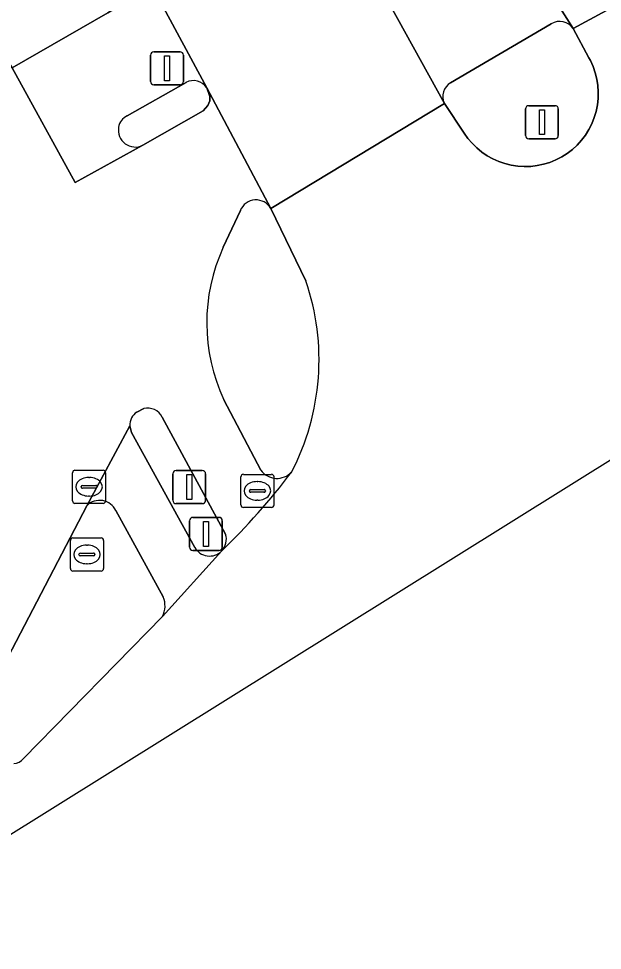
# Model space of a CAD drawing. Extents: x 159352 to 160617, y 385888 to 387323.
# Drawn here: x 160004.49 to 160022.13, y 386095.46 to 386123.6 of the extents above; entities that cross this region are included whole.
import ezdxf

# ---------------------------------------------------------------- set-up
doc = ezdxf.new("R2010")
doc.units = 0
for name, color, linetype in [('IMGEO_Berm_groen', 7, 'Continuous'), ('IMGEO_Drukknoppaal', 7, 'Continuous'), ('IMGEO_Fietspad_gesloten', 7, 'Continuous'), ('IMGEO_Fietspad_open', 7, 'Continuous'), ('IMGEO_Kolk', 7, 'Continuous'), ('IMGEO_Lichtmast', 7, 'Continuous'), ('IMGEO_Rijbaan_lokaal_gesloten', 7, 'Continuous'), ('IMGEO_Rijbaan_regionaal_gesloten', 7, 'Continuous'), ('IMGEO_Rioolput', 7, 'Continuous'), ('IMGEO_Verkeerseiland_gesloten', 7, 'Continuous'), ('IMGEO_Verkeerseiland_open', 7, 'Continuous'), ('IMGEO_Verkeersregelinstallatiepaal', 7, 'Continuous'), ('IMGEO_Voetpad_open', 7, 'Continuous')]:
    doc.layers.add(name, color=color, linetype=linetype)

msp = doc.modelspace()

# ---------------------------------------------------------------- linework, layer by layer
at = {"layer": 'IMGEO_Berm_groen'}
msp.add_lwpolyline([(159993.895, 386151.619), (159989.396, 386149.231), (159992.339, 386143.735), (160003.519, 386123.316), (160004.296, 386122.107), (160007.186, 386123.777), (160008.084, 386124.32)], dxfattribs=at)
at = {"layer": 'IMGEO_Drukknoppaal'}
for p, q in [((160009.154, 386109.05), (160009.154, 386109.85)), ((160009.154, 386109.85), (160009.154, 386109.05)), ((160009.254, 386109.95), (160010.044, 386109.95)), ((160010.044, 386109.95), (160009.254, 386109.95)), ((160010.144, 386109.85), (160010.144, 386109.05)), ((160010.144, 386109.05), (160010.144, 386109.85)), ((160010.044, 386108.95), (160009.254, 386108.95)), ((160009.254, 386108.95), (160010.044, 386108.95))]:
    msp.add_line(p, q, dxfattribs=at)
msp.add_lwpolyline([(160009.574, 386109.825), (160009.724, 386109.825), (160009.724, 386109.075), (160009.574, 386109.075), (160009.574, 386109.825)], dxfattribs=at)
for centre, start, end in [((160009.254, 386109.85), 90, 180), ((160009.254, 386109.85), 90, 180), ((160010.044, 386109.85), 0, 90), ((160010.044, 386109.85), 360, 90), ((160009.254, 386109.05), 180, 270), ((160009.254, 386109.05), 180, 270), ((160010.044, 386109.05), 270, 0), ((160010.044, 386109.05), 270, 0)]:
    msp.add_arc(centre, 0.1, start, end, dxfattribs=at)
at = {"layer": 'IMGEO_Fietspad_gesloten'}
for points in [[(160012.114, 386117.86), (160010.177, 386121.506), (160010.274, 386121.247), (160010.268, 386121.113), (160010.214, 386120.97), (160010.075, 386120.817), (160008.248, 386119.774), (160006.199, 386118.645), (160004.296, 386122.107), (160003.519, 386123.316), (159992.339, 386143.735), (159989.396, 386149.231), (159986.208, 386155.184), (159983.413, 386160.403), (159981.777, 386163.457), (159981.687, 386163.626), (159977.888, 386170.721)], [(160010.677, 386116.691), (160011.193, 386117.803)], [(160011.813, 386109.959), (160010.699, 386112.088)], [(160008.069, 386111.716), (160008.273, 386111.822)], [(160008.835, 386111.557), (160010.748, 386108.031)], [(160003.278, 386102.626), (160006.558, 386108.888), (160007.852, 386111.302)]]:
    msp.add_lwpolyline(points, dxfattribs=at)
for centre, radius, start, end in [((160011.667, 386117.61), 0.512, 29.2338, 157.8492), ((160015.626, 386114.413), 5.448, 155.2848, 205.2629), ((160008.392, 386111.346), 0.49, 25.4496, 104.0598), ((160008.341, 386111.31), 0.489, 123.7725, 180.9046), ((159996.353, 386122.325), 20.564, 313.9417, 322.8419), ((160012.3, 386110.319), 0.606, 216.4341, 316.7896), ((160010.261, 386107.878), 0.51, 315.1466, 17.4652)]:
    msp.add_arc(centre, radius, start, end, dxfattribs=at)
at = {"layer": 'IMGEO_Fietspad_open'}
for points in [[(160021.249, 386123.295), (160019.151, 386126.606)], [(160015.471, 386124.468), (160017.357, 386121.038)], [(160017.544, 386121.659), (160020.583, 386123.44)]]:
    msp.add_lwpolyline(points, dxfattribs=at)
for centre, radius, start, end in [((160020.841, 386123.022), 0.491, 33.7468, 121.6879), ((160017.787, 386121.247), 0.478, 120.508, 205.9751)]:
    msp.add_arc(centre, radius, start, end, dxfattribs=at)
at = {"layer": 'IMGEO_Kolk'}
for p, q in [((160011.284, 386109.835), (160012.136, 386109.835)), ((160011.209, 386108.909), (160011.209, 386109.761)), ((160011.697, 386109.615), (160011.722, 386109.615)), ((160012.21, 386109.761), (160012.21, 386108.909)), ((160011.468, 386109.329), (160011.468, 386109.341)), ((160011.906, 386109.292), (160011.508, 386109.292)), ((160011.511, 386109.378), (160011.909, 386109.378)), ((160011.952, 386109.341), (160011.952, 386109.329)), ((160011.72, 386109.055), (160011.695, 386109.055)), ((160012.136, 386108.835), (160011.284, 386108.835))]:
    msp.add_line(p, q, dxfattribs=at)
for points in [[(160011.284, 386109.835), (160012.136, 386109.835)], [(160011.209, 386108.909), (160011.209, 386109.761)], [(160012.21, 386109.761), (160012.21, 386108.909)], [(160012.136, 386108.835), (160011.284, 386108.835)]]:
    msp.add_lwpolyline(points, dxfattribs=at)
for centre, radius, start, end in [((160011.286, 386109.759), 0.0765, 91.552, 178.448), ((160011.286, 386109.759), 0.0765, 91.552, 178.448), ((160012.134, 386109.759), 0.0765, 1.552, 88.448), ((160012.134, 386109.759), 0.0765, 1.552, 88.448), ((160011.508, 386109.338), 0.0403, 85.8775, 175.7526), ((160011.505, 386109.328), 0.0366, 178.938, 274.7102), ((160011.909, 386109.335), 0.043, 264.8664, 352.4533), ((160011.913, 386109.34), 0.0386, 1.7309, 96.639), ((160011.286, 386108.911), 0.0765, 181.552, 268.448), ((160011.286, 386108.911), 0.0765, 181.552, 268.448), ((160012.134, 386108.911), 0.0765, 271.552, 358.448), ((160012.134, 386108.911), 0.0765, 271.552, 358.448)]:
    msp.add_arc(centre, radius, start, end, dxfattribs=at)
for centre, major_axis, ratio, start_param, end_param in [((160011.696, 386109.335), (-0.387, 0.002), 0.722429, 4.712389, 7.853982), ((160011.721, 386109.335), (-0.39, 0.002), 0.717154, 1.570796, 4.712389)]:
    msp.add_ellipse(centre, major_axis=major_axis, ratio=ratio, start_param=start_param, end_param=end_param, dxfattribs=at)
at = {"layer": 'IMGEO_Lichtmast'}
for p, q in [((160019.81, 386120.068), (160019.81, 386120.868)), ((160019.81, 386120.868), (160019.81, 386120.068)), ((160019.91, 386120.968), (160020.7, 386120.968)), ((160020.7, 386120.968), (160019.91, 386120.968)), ((160020.8, 386120.868), (160020.8, 386120.068)), ((160020.8, 386120.068), (160020.8, 386120.868)), ((160020.7, 386119.968), (160019.91, 386119.968)), ((160019.91, 386119.968), (160020.7, 386119.968))]:
    msp.add_line(p, q, dxfattribs=at)
msp.add_lwpolyline([(160020.23, 386120.843), (160020.38, 386120.843), (160020.38, 386120.093), (160020.23, 386120.093), (160020.23, 386120.843)], dxfattribs=at)
for centre, start, end in [((160019.91, 386120.868), 90, 180), ((160019.91, 386120.868), 90, 180), ((160020.7, 386120.868), 0, 90), ((160020.7, 386120.868), 360, 90), ((160019.91, 386120.068), 180, 270), ((160019.91, 386120.068), 180, 270), ((160020.7, 386120.068), 270, 0), ((160020.7, 386120.068), 270, 0)]:
    msp.add_arc(centre, 0.1, start, end, dxfattribs=at)
at = {"layer": 'IMGEO_Rijbaan_lokaal_gesloten'}
for points in [[(160021.249, 386123.295), (160026.681, 386126.241), (160024.452, 386129.722), (160024.335, 386129.904), (160022.253, 386133.14), (160016.969, 386130.072), (160019.04, 386126.781), (160019.151, 386126.606)], [(160012.114, 386117.86), (160017.357, 386121.038), (160015.471, 386124.468), (160015.362, 386124.668), (160013.507, 386128.069), (160008.316, 386124.971), (160010.177, 386121.506)]]:
    msp.add_lwpolyline(points, close=True, dxfattribs=at)
at = {"layer": 'IMGEO_Rijbaan_regionaal_gesloten'}
for points in [[(159680.589, 385901.515), (159678.374, 385900.403), (159677.09, 385899.832), (159676.054, 385899.376), (159674.34, 385898.621), (159673.604, 385898.41), (159672.377, 385898.152), (159671.133, 385898.005), (159669.88, 385897.969), (159668.841, 385898.033), (159672.265, 385892.74), (159701.42, 385910.447), (159730.336, 385928.01), (160003.316, 386098.383), (160029.667, 386114.83), (160338.731, 386306.963), (160519.651, 386421.283), (160554.007, 386449.857), (160584.37, 386476.501)], [(160026.681, 386126.241), (160021.249, 386123.295), (160021.725, 386122.413), (160021.77, 386122.329), (160021.851, 386122.15), (160021.916, 386121.964), (160021.964, 386121.773), (160021.995, 386121.578), (160022.008, 386121.382), (160022.004, 386121.185), (160021.982, 386120.989), (160021.943, 386120.796), (160021.886, 386120.608), (160021.813, 386120.425), (160021.724, 386120.249), (160021.62, 386120.082), (160021.501, 386119.925), (160021.369, 386119.78), (160021.224, 386119.646), (160021.067, 386119.526), (160020.901, 386119.421), (160020.726, 386119.331), (160020.544, 386119.257), (160020.355, 386119.199), (160020.163, 386119.159), (160019.967, 386119.136), (160019.77, 386119.13), (160019.574, 386119.142), (160019.379, 386119.172), (160019.188, 386119.219), (160019.001, 386119.282), (160018.821, 386119.362), (160018.649, 386119.458), (160018.487, 386119.569), (160018.335, 386119.694), (160018.194, 386119.832), (160018.067, 386119.982), (160017.953, 386120.143), (160017.357, 386121.038), (160012.114, 386117.86), (160013.174, 386115.675)], [(160010.623, 386107.518), (160008.839, 386105.544), (160004.643, 386101.254)]]:
    msp.add_lwpolyline(points, dxfattribs=at)
for centre, radius, start, end in [((160006.222, 386113.294), 7.349, 332.5302, 18.9078), ((159996.353, 386122.325), 20.564, 313.9417, 322.8419), ((160004.332, 386101.497), 0.395, 272.1314, 321.9241)]:
    msp.add_arc(centre, radius, start, end, dxfattribs=at)
at = {"layer": 'IMGEO_Rioolput'}
for p, q in [((160006.123, 386109.033), (160006.123, 386109.885)), ((160006.198, 386109.959), (160007.05, 386109.959)), ((160007.124, 386109.885), (160007.124, 386109.033)), ((160006.611, 386109.739), (160006.636, 386109.739)), ((160006.382, 386109.453), (160006.382, 386109.465)), ((160006.82, 386109.416), (160006.422, 386109.416)), ((160006.425, 386109.502), (160006.823, 386109.502)), ((160006.866, 386109.465), (160006.866, 386109.453)), ((160006.634, 386109.179), (160006.609, 386109.179)), ((160007.05, 386108.959), (160006.198, 386108.959)), ((160006.134, 386107.915), (160006.986, 386107.915)), ((160006.059, 386106.989), (160006.059, 386107.841)), ((160006.547, 386107.695), (160006.572, 386107.695)), ((160007.06, 386107.841), (160007.06, 386106.989)), ((160006.318, 386107.409), (160006.318, 386107.421)), ((160006.756, 386107.372), (160006.358, 386107.372)), ((160006.361, 386107.458), (160006.759, 386107.458)), ((160006.802, 386107.421), (160006.802, 386107.409)), ((160006.57, 386107.135), (160006.545, 386107.135)), ((160006.986, 386106.915), (160006.134, 386106.915))]:
    msp.add_line(p, q, dxfattribs=at)
for points in [[(160006.123, 386109.033), (160006.123, 386109.885)], [(160006.198, 386109.959), (160007.05, 386109.959)], [(160007.124, 386109.885), (160007.124, 386109.033)], [(160007.05, 386108.959), (160006.198, 386108.959)], [(160006.134, 386107.915), (160006.986, 386107.915)], [(160006.059, 386106.989), (160006.059, 386107.841)], [(160007.06, 386107.841), (160007.06, 386106.989)], [(160006.986, 386106.915), (160006.134, 386106.915)]]:
    msp.add_lwpolyline(points, dxfattribs=at)
for centre, radius, start, end in [((160006.2, 386109.883), 0.0765, 91.552, 178.448), ((160006.2, 386109.883), 0.0765, 91.552, 178.448), ((160007.048, 386109.883), 0.0765, 1.552, 88.448), ((160007.048, 386109.883), 0.0765, 1.552, 88.448), ((160006.422, 386109.462), 0.0403, 85.8775, 175.7526), ((160006.419, 386109.452), 0.0366, 178.938, 274.7102), ((160006.823, 386109.459), 0.043, 264.8664, 352.4533), ((160006.827, 386109.464), 0.0386, 1.7309, 96.639), ((160006.2, 386109.035), 0.0765, 181.552, 268.448), ((160006.2, 386109.035), 0.0765, 181.552, 268.448), ((160007.048, 386109.035), 0.0765, 271.552, 358.448), ((160007.048, 386109.035), 0.0765, 271.552, 358.448), ((160006.136, 386107.839), 0.0765, 91.552, 178.448), ((160006.136, 386107.839), 0.0765, 91.552, 178.448), ((160006.984, 386107.839), 0.0765, 1.552, 88.448), ((160006.984, 386107.839), 0.0765, 1.552, 88.448), ((160006.358, 386107.418), 0.0403, 85.8775, 175.7526), ((160006.355, 386107.408), 0.0366, 178.938, 274.7102), ((160006.759, 386107.415), 0.043, 264.8664, 352.4533), ((160006.763, 386107.42), 0.0386, 1.7309, 96.639), ((160006.136, 386106.991), 0.0765, 181.552, 268.448), ((160006.136, 386106.991), 0.0765, 181.552, 268.448), ((160006.984, 386106.991), 0.0765, 271.552, 358.448), ((160006.984, 386106.991), 0.0765, 271.552, 358.448)]:
    msp.add_arc(centre, radius, start, end, dxfattribs=at)
for centre, major_axis, ratio, start_param, end_param in [((160006.61, 386109.459), (-0.387, 0.002), 0.722429, 4.712389, 7.853982), ((160006.635, 386109.459), (-0.39, 0.002), 0.717154, 1.570796, 4.712389), ((160006.546, 386107.415), (-0.387, 0.002), 0.722429, 4.712389, 7.853982), ((160006.571, 386107.415), (-0.39, 0.002), 0.717154, 1.570796, 4.712389)]:
    msp.add_ellipse(centre, major_axis=major_axis, ratio=ratio, start_param=start_param, end_param=end_param, dxfattribs=at)
at = {"layer": 'IMGEO_Verkeerseiland_gesloten'}
for points in [[(160011.193, 386117.803), (160010.677, 386116.691)], [(160013.174, 386115.675), (160012.114, 386117.86)], [(160010.699, 386112.088), (160011.813, 386109.959)], [(160008.273, 386111.822), (160008.069, 386111.716)], [(160010.748, 386108.031), (160008.835, 386111.557)], [(160007.852, 386111.302), (160007.901, 386111.095), (160009.816, 386107.627)], [(160006.558, 386108.888), (160003.278, 386102.626)], [(160008.865, 386106.131), (160007.436, 386108.739)], [(160004.643, 386101.254), (160008.839, 386105.544)]]:
    msp.add_lwpolyline(points, dxfattribs=at)
for centre, radius, start, end in [((160011.667, 386117.61), 0.512, 29.2338, 157.8492), ((160015.626, 386114.413), 5.448, 155.2848, 205.2629), ((160006.222, 386113.294), 7.349, 332.5302, 18.9078), ((160008.392, 386111.346), 0.49, 25.4496, 104.0598), ((160008.341, 386111.31), 0.489, 123.7725, 180.9046), ((160012.3, 386110.319), 0.606, 216.4341, 316.7896), ((160006.944, 386108.504), 0.545, 25.5666, 135.1703), ((160010.261, 386107.878), 0.51, 315.1466, 17.4652), ((160010.261, 386107.878), 0.511, 209.4493, 315.1662), ((160008.222, 386105.865), 0.696, 332.4951, 22.4326), ((160004.332, 386101.497), 0.395, 272.1314, 321.9241)]:
    msp.add_arc(centre, radius, start, end, dxfattribs=at)
at = {"layer": 'IMGEO_Verkeerseiland_open'}
for points in [[(160020.583, 386123.44), (160017.544, 386121.659)], [(160017.357, 386121.038), (160017.953, 386120.143), (160018.067, 386119.982), (160018.194, 386119.832), (160018.335, 386119.694), (160018.487, 386119.569), (160018.649, 386119.458), (160018.821, 386119.362), (160019.001, 386119.282), (160019.188, 386119.219), (160019.379, 386119.172), (160019.574, 386119.142), (160019.77, 386119.13), (160019.967, 386119.136), (160020.163, 386119.159), (160020.355, 386119.199), (160020.544, 386119.257), (160020.726, 386119.331), (160020.901, 386119.421), (160021.067, 386119.526), (160021.224, 386119.646), (160021.369, 386119.78), (160021.501, 386119.925), (160021.62, 386120.082), (160021.724, 386120.249), (160021.813, 386120.425), (160021.886, 386120.608), (160021.943, 386120.796), (160021.982, 386120.989), (160022.004, 386121.185), (160022.008, 386121.382), (160021.995, 386121.578), (160021.964, 386121.773), (160021.916, 386121.964), (160021.851, 386122.15), (160021.77, 386122.329), (160021.725, 386122.413), (160021.249, 386123.295)], [(160009.552, 386121.666), (160007.774, 386120.659)], [(160008.248, 386119.774), (160010.075, 386120.817), (160010.214, 386120.97), (160010.268, 386121.113), (160010.274, 386121.247), (160010.177, 386121.506)]]:
    msp.add_lwpolyline(points, dxfattribs=at)
for centre, radius, start, end in [((160020.841, 386123.022), 0.491, 33.7468, 121.6879), ((160009.781, 386121.262), 0.465, 31.7036, 119.5778), ((160017.787, 386121.247), 0.478, 120.508, 205.9751), ((160007.959, 386120.25), 0.449, 114.3209, 171.2436), ((160008.018, 386120.23), 0.511, 170.1238, 296.7138)]:
    msp.add_arc(centre, radius, start, end, dxfattribs=at)
at = {"layer": 'IMGEO_Verkeersregelinstallatiepaal'}
for p, q in [((160008.581, 386122.595), (160009.371, 386122.595)), ((160009.371, 386122.595), (160008.581, 386122.595)), ((160008.481, 386121.695), (160008.481, 386122.495)), ((160008.481, 386122.495), (160008.481, 386121.695)), ((160009.471, 386122.495), (160009.471, 386121.695)), ((160009.471, 386121.695), (160009.471, 386122.495)), ((160009.371, 386121.595), (160008.581, 386121.595)), ((160008.581, 386121.595), (160009.371, 386121.595)), ((160009.659, 386107.635), (160009.659, 386108.435)), ((160009.659, 386108.435), (160009.659, 386107.635)), ((160009.759, 386108.535), (160010.549, 386108.535)), ((160010.549, 386108.535), (160009.759, 386108.535)), ((160010.649, 386108.435), (160010.649, 386107.635)), ((160010.649, 386107.635), (160010.649, 386108.435)), ((160010.549, 386107.535), (160009.759, 386107.535)), ((160009.759, 386107.535), (160010.549, 386107.535))]:
    msp.add_line(p, q, dxfattribs=at)
for points in [[(160008.901, 386122.47), (160009.051, 386122.47), (160009.051, 386121.72), (160008.901, 386121.72), (160008.901, 386122.47)], [(160010.079, 386108.41), (160010.229, 386108.41), (160010.229, 386107.66), (160010.079, 386107.66), (160010.079, 386108.41)]]:
    msp.add_lwpolyline(points, dxfattribs=at)
for centre, start, end in [((160008.581, 386122.495), 90, 180), ((160008.581, 386122.495), 90, 180), ((160009.371, 386122.495), 0, 90), ((160009.371, 386122.495), 360, 90), ((160008.581, 386121.695), 180, 270), ((160008.581, 386121.695), 180, 270), ((160009.371, 386121.695), 270, 0), ((160009.371, 386121.695), 270, 0), ((160009.759, 386108.435), 90, 180), ((160009.759, 386108.435), 90, 180), ((160010.549, 386108.435), 0, 90), ((160010.549, 386108.435), 360, 90), ((160009.759, 386107.635), 180, 270), ((160009.759, 386107.635), 180, 270), ((160010.549, 386107.635), 270, 0), ((160010.549, 386107.635), 270, 0)]:
    msp.add_arc(centre, 0.1, start, end, dxfattribs=at)
at = {"layer": 'IMGEO_Voetpad_open'}
for points in [[(160010.177, 386121.506), (160008.316, 386124.971)], [(160008.084, 386124.32), (160007.186, 386123.777), (160004.296, 386122.107), (160006.199, 386118.645), (160008.248, 386119.774)], [(160007.774, 386120.659), (160009.552, 386121.666)], [(160009.816, 386107.627), (160007.901, 386111.095), (160007.852, 386111.302), (160006.558, 386108.888)], [(160007.436, 386108.739), (160008.865, 386106.131)], [(160008.839, 386105.544), (160010.623, 386107.518)]]:
    msp.add_lwpolyline(points, dxfattribs=at)
for centre, radius, start, end in [((160009.781, 386121.262), 0.465, 31.7036, 119.5778), ((160007.959, 386120.25), 0.449, 114.3209, 171.2436), ((160008.018, 386120.23), 0.511, 170.1238, 296.7138), ((160006.944, 386108.504), 0.545, 25.5666, 135.1703), ((160010.261, 386107.878), 0.511, 209.4493, 315.1662), ((160008.222, 386105.865), 0.696, 332.4951, 22.4326)]:
    msp.add_arc(centre, radius, start, end, dxfattribs=at)

doc.saveas('drawing.dxf')
